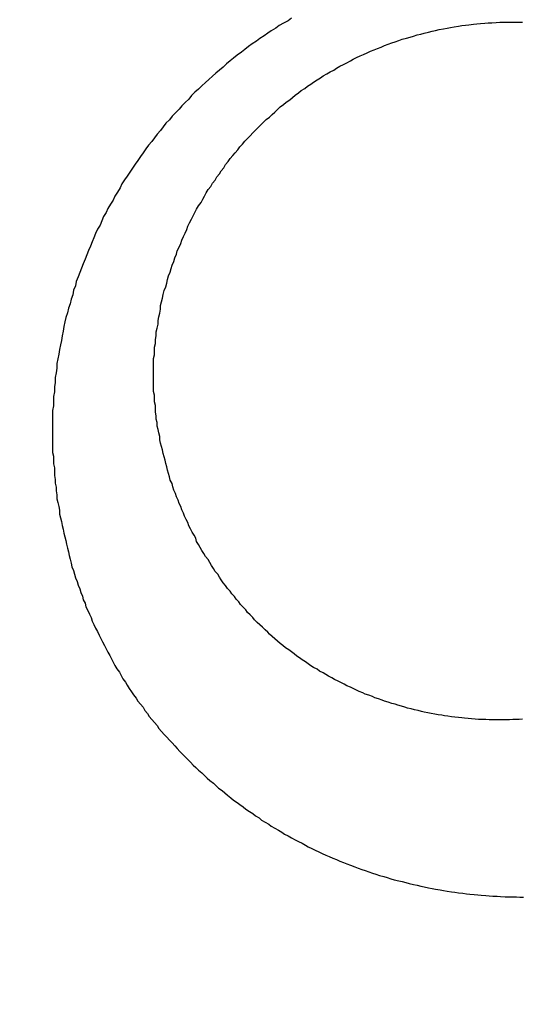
# Model space of a CAD drawing. Header units: millimetres. Extents: x 11979 to 23691, y 12825 to 41978.
# Tile 604 of 656: x 21621.75 to 21622.322, y 40483.161 to 40484.282. Entities that reach past the tile are written whole.
import ezdxf

# ---------------------------------------------------------------- set-up
doc = ezdxf.new("R2010")
doc.units = ezdxf.units.MM
for name, color, linetype in [('- niebieska cienka - izolacja', 120, 'Continuous'), ('-WYMIAR', 8, 'Continuous'), ('PROJEKTOWANE', 5, 'Continuous')]:
    doc.layers.add(name, color=color, linetype=linetype)
doc.styles.get("Standard").update_dxf_attribs({"font": 'arial.ttf'})
doc.dimstyles.new('CZA-KROPKA-50', dxfattribs={"dimtxt": 12, "dimasz": 1, "dimexe": 2, "dimexo": 25, "dimgap": 4, "dimtad": 1, "dimdec": 1, "dimrnd": 0.5, "dimzin": 9, "dimdsep": 46, "dimtxsty": 'Standard', "dimblk": 'CZA-KROPKA', "dimblk1": 'CZA-KROPKA', "dimblk2": 'CZA-KROPKA', "dimsah": 1, "dimcen": -20, "dimse1": 1, "dimse2": 1, "dimclrd": 8, "dimclre": 8, "dimclrt": 9, "dimadec": 0, "dimazin": 0, "dimtfac": 1, "dimtdec": 1, "dimtmove": 1, "dimatfit": 3, "dimldrblk": 'CZA-KROPKA', "dimfxl": 1, "dimtolj": 1, "dimtzin": 9, "dimarcsym": 0})

# ---------------------------------------------------------------- blocks, each defined once
blk = doc.blocks.new('CZA-KROPKA')
at = {"layer": '-WYMIAR', "linetype": 'ByBlock'}
for p, q in [((0, 10), (0, -10)), ((5, 0), (-5, 0))]:
    blk.add_line(p, q, dxfattribs=at)
at = {"layer": '-WYMIAR', "linetype": 'ByBlock', "const_width": 2.5}
blk.add_lwpolyline([(-1.25, 0, 1), (1.25, 0, 1)], format="xyb", close=True, dxfattribs=at)
blk = doc.blocks.new('*D1572')
at = {"layer": '-WYMIAR', "color": 8, "lineweight": -2}
blk.add_line((19929.2678, 40021.6846), (22203.2678, 40021.6846), dxfattribs=at)
at = {"layer": 'Defpoints', "color": 0}
for p in [(19928.2678, 40529.3414), (22204.2678, 40500.3414), (22204.2678, 40021.6846)]:
    blk.add_point(p, dxfattribs=at)
at = {"layer": '-WYMIAR', "color": 8, "lineweight": -2, "rotation": 180}
blk.add_blockref('CZA-KROPKA', (19928.2678, 40021.6846), dxfattribs=at)
at = {"layer": '-WYMIAR', "color": 8, "lineweight": -2}
blk.add_blockref('CZA-KROPKA', (22204.2678, 40021.6846), dxfattribs=at)
at = {"layer": '-WYMIAR', "color": 9, "insert": (21066.2678, 40031.8115), "char_height": 12, "attachment_point": 5}
blk.add_mtext('\\A1;2276', dxfattribs=at)
blk = doc.blocks.new('Pisuar NOVA PRO ze zintegrowanym ceramicznym sitkiem')
for points in [[(-0.020957, -0.190577, 0), (-0.020997, -0.190605, 0), (-0.021047, -0.190632, 0), (-0.021097, -0.19066, 0), (-0.021137, -0.190689, 0), (-0.021187, -0.190718, 0), (-0.021227, -0.190747, 0), (-0.021267, -0.190777, 0), (-0.021317, -0.190807, 0), (-0.021357, -0.190837, 0), (-0.021407, -0.190868, 0), (-0.021447, -0.1909, 0), (-0.021487, -0.190932, 0), (-0.021527, -0.190964, 0), (-0.021577, -0.190997, 0), (-0.021617, -0.19103, 0), (-0.021657, -0.191063, 0), (-0.021697, -0.191097, 0), (-0.021737, -0.191132, 0), (-0.021777, -0.191166, 0), (-0.021817, -0.191201, 0), (-0.021857, -0.191237, 0), (-0.021897, -0.191273, 0), (-0.021937, -0.191309, 0), (-0.021977, -0.191346, 0), (-0.022017, -0.191383, 0), (-0.022057, -0.19142, 0), (-0.022097, -0.191458, 0), (-0.022127, -0.191496, 0), (-0.022167, -0.191534, 0), (-0.022207, -0.191573, 0), (-0.022237, -0.191612, 0), (-0.022277, -0.191652, 0), (-0.022317, -0.191692, 0), (-0.022347, -0.191732, 0), (-0.022387, -0.191772, 0), (-0.022417, -0.191813, 0), (-0.022447, -0.191854, 0), (-0.022487, -0.191896, 0), (-0.022517, -0.191938, 0), (-0.022547, -0.19198, 0), (-0.022587, -0.192022, 0), (-0.022617, -0.192065, 0), (-0.022647, -0.192108, 0), (-0.022677, -0.192151, 0), (-0.022707, -0.192195, 0), (-0.022737, -0.192239, 0), (-0.022767, -0.192283, 0), (-0.022797, -0.192328, 0), (-0.022827, -0.192373, 0), (-0.022857, -0.192418, 0), (-0.022887, -0.192463, 0), (-0.022907, -0.192509, 0), (-0.022937, -0.192555, 0), (-0.022967, -0.192601, 0), (-0.022987, -0.192647, 0), (-0.023017, -0.192694, 0), (-0.023047, -0.192741, 0), (-0.023067, -0.192788, 0), (-0.023097, -0.192835, 0), (-0.023117, -0.192883, 0), (-0.023137, -0.192931, 0), (-0.023167, -0.192979, 0), (-0.023187, -0.193027, 0), (-0.023207, -0.193076, 0), (-0.023227, -0.193124, 0), (-0.023247, -0.193173, 0), (-0.023267, -0.193222, 0), (-0.023287, -0.193272, 0), (-0.023307, -0.193321, 0), (-0.023327, -0.193371, 0), (-0.023347, -0.193421, 0), (-0.023367, -0.193471, 0), (-0.023387, -0.193522, 0), (-0.023407, -0.193572, 0), (-0.023417, -0.193623, 0), (-0.023437, -0.193674, 0), (-0.023447, -0.193725, 0), (-0.023467, -0.193776, 0), (-0.023477, -0.193827, 0), (-0.023497, -0.193879, 0), (-0.023507, -0.193931, 0), (-0.023527, -0.193982, 0), (-0.023537, -0.194034, 0), (-0.023547, -0.194087, 0), (-0.023557, -0.194139, 0), (-0.023567, -0.194191, 0), (-0.023577, -0.194244, 0), (-0.023587, -0.194296, 0), (-0.023597, -0.194349, 0), (-0.023607, -0.194402, 0), (-0.023617, -0.194455, 0), (-0.023627, -0.194508, 0), (-0.023627, -0.194561, 0), (-0.023637, -0.194615, 0), (-0.023647, -0.194668, 0), (-0.023647, -0.194722, 0), (-0.023657, -0.194775, 0), (-0.023657, -0.194829, 0), (-0.023667, -0.194882, 0), (-0.023667, -0.194936, 0), (-0.023667, -0.19499, 0), (-0.023677, -0.195044, 0), (-0.023677, -0.195098, 0), (-0.023677, -0.195151, 0), (-0.023677, -0.195205, 0), (-0.023677, -0.195259, 0), (-0.023677, -0.195313, 0), (-0.023677, -0.195367, 0), (-0.023677, -0.195421, 0), (-0.023677, -0.195475, 0)], [(-0.022527, -0.19467, 0), (-0.022527, -0.194626, 0), (-0.022527, -0.194583, 0), (-0.022527, -0.194539, 0), (-0.022527, -0.194495, 0), (-0.022527, -0.194452, 0), (-0.022517, -0.194408, 0), (-0.022517, -0.194364, 0), (-0.022517, -0.194321, 0), (-0.022507, -0.194278, 0), (-0.022507, -0.194234, 0), (-0.022497, -0.194191, 0), (-0.022497, -0.194148, 0), (-0.022487, -0.194104, 0), (-0.022477, -0.194061, 0), (-0.022477, -0.194018, 0), (-0.022467, -0.193975, 0), (-0.022457, -0.193933, 0), (-0.022447, -0.19389, 0), (-0.022447, -0.193847, 0), (-0.022437, -0.193805, 0), (-0.022427, -0.193762, 0), (-0.022417, -0.19372, 0), (-0.022407, -0.193678, 0), (-0.022387, -0.193636, 0), (-0.022377, -0.193594, 0), (-0.022367, -0.193552, 0), (-0.022357, -0.19351, 0), (-0.022337, -0.193469, 0), (-0.022327, -0.193427, 0), (-0.022317, -0.193386, 0), (-0.022297, -0.193345, 0), (-0.022287, -0.193304, 0), (-0.022267, -0.193263, 0), (-0.022257, -0.193223, 0), (-0.022237, -0.193182, 0), (-0.022217, -0.193142, 0), (-0.022207, -0.193102, 0), (-0.022187, -0.193062, 0), (-0.022167, -0.193023, 0), (-0.022147, -0.192983, 0), (-0.022137, -0.192944, 0), (-0.022117, -0.192905, 0), (-0.022097, -0.192866, 0), (-0.022077, -0.192828, 0), (-0.022057, -0.192789, 0), (-0.022037, -0.192751, 0), (-0.022017, -0.192713, 0), (-0.021987, -0.192676, 0), (-0.021967, -0.192638, 0), (-0.021947, -0.192601, 0), (-0.021927, -0.192564, 0), (-0.021907, -0.192527, 0), (-0.021877, -0.192491, 0), (-0.021857, -0.192455, 0), (-0.021827, -0.192419, 0), (-0.021807, -0.192383, 0), (-0.021777, -0.192348, 0), (-0.021757, -0.192313, 0), (-0.021727, -0.192278, 0), (-0.021707, -0.192243, 0), (-0.021677, -0.192209, 0), (-0.021657, -0.192175, 0), (-0.021627, -0.192141, 0), (-0.021597, -0.192108, 0), (-0.021567, -0.192075, 0), (-0.021547, -0.192042, 0), (-0.021517, -0.19201, 0), (-0.021487, -0.191977, 0), (-0.021457, -0.191945, 0), (-0.021427, -0.191914, 0), (-0.021397, -0.191883, 0), (-0.021367, -0.191852, 0), (-0.021337, -0.191821, 0), (-0.021307, -0.191791, 0), (-0.021277, -0.191761, 0), (-0.021247, -0.191731, 0), (-0.021207, -0.191701, 0), (-0.021177, -0.191672, 0), (-0.021147, -0.191644, 0), (-0.021117, -0.191615, 0), (-0.021087, -0.191587, 0), (-0.021047, -0.19156, 0), (-0.021017, -0.191532, 0), (-0.020977, -0.191505, 0), (-0.020947, -0.191479, 0), (-0.020917, -0.191453, 0), (-0.020877, -0.191427, 0), (-0.020847, -0.191401, 0), (-0.020807, -0.191376, 0), (-0.020777, -0.191351, 0), (-0.020737, -0.191327, 0), (-0.020707, -0.191303, 0), (-0.020667, -0.191279, 0), (-0.020627, -0.191256, 0), (-0.020597, -0.191233, 0), (-0.020557, -0.19121, 0), (-0.020517, -0.191188, 0), (-0.020477, -0.191166, 0), (-0.020447, -0.191145, 0), (-0.020407, -0.191124, 0), (-0.020367, -0.191103, 0), (-0.020327, -0.191083, 0), (-0.020287, -0.191063, 0), (-0.020257, -0.191044, 0), (-0.020217, -0.191025, 0), (-0.020177, -0.191006, 0), (-0.020137, -0.190988, 0), (-0.020097, -0.19097, 0), (-0.020057, -0.190953, 0), (-0.020017, -0.190936, 0), (-0.019977, -0.19092, 0), (-0.019937, -0.190904, 0), (-0.019897, -0.190888, 0), (-0.019857, -0.190873, 0), (-0.019817, -0.190858, 0), (-0.019777, -0.190844, 0), (-0.019737, -0.19083, 0), (-0.019697, -0.190816, 0), (-0.019647, -0.190803, 0), (-0.019607, -0.190791, 0), (-0.019567, -0.190779, 0), (-0.019527, -0.190767, 0), (-0.019487, -0.190756, 0), (-0.019447, -0.190745, 0), (-0.019397, -0.190734, 0), (-0.019357, -0.190724, 0), (-0.019317, -0.190715, 0), (-0.019277, -0.190706, 0), (-0.019227, -0.190697, 0), (-0.019187, -0.190689, 0), (-0.019147, -0.190682, 0), (-0.019107, -0.190674, 0), (-0.019057, -0.190668, 0), (-0.019017, -0.190661, 0), (-0.018977, -0.190655, 0), (-0.018937, -0.19065, 0), (-0.018887, -0.190645, 0), (-0.018847, -0.190641, 0), (-0.018807, -0.190637, 0), (-0.018757, -0.190633, 0), (-0.018717, -0.19063, 0), (-0.018677, -0.190627, 0), (-0.018627, -0.190625, 0), (-0.018587, -0.190623, 0), (-0.018547, -0.190622, 0), (-0.018497, -0.190621, 0), (-0.018457, -0.190621, 0), (-0.018417, -0.190621, 0), (-0.018367, -0.190621, 0), (-0.018327, -0.190622, 0)], [(-0.018327, -0.198556, 0), (-0.018367, -0.198559, 0), (-0.018397, -0.198561, 0), (-0.018437, -0.198562, 0), (-0.018477, -0.198564, 0), (-0.018517, -0.198565, 0), (-0.018557, -0.198565, 0), (-0.018597, -0.198565, 0), (-0.018637, -0.198565, 0), (-0.018677, -0.198565, 0), (-0.018707, -0.198564, 0), (-0.018747, -0.198562, 0), (-0.018787, -0.198561, 0), (-0.018827, -0.198559, 0), (-0.018867, -0.198556, 0), (-0.018907, -0.198554, 0), (-0.018947, -0.198551, 0), (-0.018987, -0.198547, 0), (-0.019017, -0.198543, 0), (-0.019057, -0.198539, 0), (-0.019097, -0.198534, 0), (-0.019137, -0.198529, 0), (-0.019177, -0.198524, 0), (-0.019217, -0.198518, 0), (-0.019247, -0.198512, 0), (-0.019287, -0.198506, 0), (-0.019327, -0.198499, 0), (-0.019367, -0.198492, 0), (-0.019407, -0.198484, 0), (-0.019447, -0.198476, 0), (-0.019477, -0.198468, 0), (-0.019517, -0.198459, 0), (-0.019557, -0.19845, 0), (-0.019597, -0.198441, 0), (-0.019637, -0.198431, 0), (-0.019667, -0.198421, 0), (-0.019707, -0.19841, 0), (-0.019747, -0.198399, 0), (-0.019777, -0.198388, 0), (-0.019817, -0.198377, 0), (-0.019857, -0.198365, 0), (-0.019897, -0.198352, 0), (-0.019927, -0.19834, 0), (-0.019967, -0.198326, 0), (-0.020007, -0.198313, 0), (-0.020037, -0.198299, 0), (-0.020077, -0.198285, 0), (-0.020117, -0.198271, 0), (-0.020147, -0.198256, 0), (-0.020187, -0.19824, 0), (-0.020217, -0.198225, 0), (-0.020257, -0.198209, 0), (-0.020287, -0.198193, 0), (-0.020327, -0.198176, 0), (-0.020357, -0.198159, 0), (-0.020397, -0.198141, 0), (-0.020427, -0.198124, 0), (-0.020467, -0.198105, 0), (-0.020497, -0.198087, 0), (-0.020537, -0.198068, 0), (-0.020567, -0.198049, 0), (-0.020597, -0.198029, 0), (-0.020637, -0.19801, 0), (-0.020667, -0.197989, 0), (-0.020707, -0.197969, 0), (-0.020737, -0.197948, 0), (-0.020767, -0.197926, 0), (-0.020797, -0.197905, 0), (-0.020837, -0.197883, 0), (-0.020867, -0.19786, 0), (-0.020897, -0.197838, 0), (-0.020927, -0.197814, 0), (-0.020957, -0.197791, 0), (-0.020987, -0.197767, 0), (-0.021027, -0.197743, 0), (-0.021057, -0.197719, 0), (-0.021087, -0.197694, 0), (-0.021117, -0.197669, 0), (-0.021147, -0.197643, 0), (-0.021177, -0.197617, 0), (-0.021207, -0.197591, 0), (-0.021227, -0.197565, 0), (-0.021257, -0.197538, 0), (-0.021287, -0.197511, 0), (-0.021317, -0.197483, 0), (-0.021347, -0.197455, 0), (-0.021377, -0.197427, 0), (-0.021397, -0.197399, 0), (-0.021427, -0.19737, 0), (-0.021457, -0.197341, 0), (-0.021477, -0.197312, 0), (-0.021507, -0.197282, 0), (-0.021537, -0.197253, 0), (-0.021557, -0.197222, 0), (-0.021587, -0.197192, 0), (-0.021607, -0.197161, 0), (-0.021637, -0.19713, 0), (-0.021657, -0.197099, 0), (-0.021687, -0.197068, 0), (-0.021707, -0.197036, 0), (-0.021737, -0.197004, 0), (-0.021757, -0.196972, 0), (-0.021777, -0.19694, 0), (-0.021797, -0.196907, 0), (-0.021827, -0.196874, 0), (-0.021847, -0.196841, 0), (-0.021867, -0.196807, 0), (-0.021887, -0.196774, 0), (-0.021907, -0.19674, 0), (-0.021937, -0.196706, 0), (-0.021957, -0.196672, 0), (-0.021977, -0.196637, 0), (-0.021997, -0.196603, 0), (-0.022017, -0.196568, 0), (-0.022037, -0.196533, 0), (-0.022047, -0.196498, 0), (-0.022067, -0.196463, 0), (-0.022087, -0.196427, 0), (-0.022107, -0.196391, 0), (-0.022127, -0.196355, 0), (-0.022137, -0.196319, 0), (-0.022157, -0.196283, 0), (-0.022177, -0.196247, 0), (-0.022187, -0.19621, 0), (-0.022207, -0.196173, 0), (-0.022217, -0.196137, 0), (-0.022237, -0.1961, 0), (-0.022247, -0.196063, 0), (-0.022267, -0.196025, 0), (-0.022277, -0.195988, 0), (-0.022297, -0.19595, 0), (-0.022307, -0.195913, 0), (-0.022317, -0.195875, 0), (-0.022337, -0.195837, 0), (-0.022347, -0.195799, 0), (-0.022357, -0.195761, 0), (-0.022367, -0.195723, 0), (-0.022377, -0.195685, 0), (-0.022387, -0.195647, 0), (-0.022397, -0.195608, 0), (-0.022407, -0.19557, 0), (-0.022417, -0.195531, 0), (-0.022427, -0.195492, 0), (-0.022437, -0.195454, 0), (-0.022447, -0.195415, 0), (-0.022457, -0.195376, 0), (-0.022457, -0.195337, 0), (-0.022467, -0.195298, 0), (-0.022477, -0.195259, 0), (-0.022487, -0.19522, 0), (-0.022487, -0.195181, 0), (-0.022497, -0.195142, 0), (-0.022497, -0.195102, 0), (-0.022507, -0.195063, 0), (-0.022507, -0.195024, 0), (-0.022507, -0.194985, 0), (-0.022517, -0.194945, 0), (-0.022517, -0.194906, 0), (-0.022517, -0.194867, 0), (-0.022527, -0.194827, 0), (-0.022527, -0.194788, 0), (-0.022527, -0.194749, 0), (-0.022527, -0.194709, 0), (-0.022527, -0.19467, 0)], [(-0.023677, -0.195475, 0), (-0.023677, -0.195519, 0), (-0.023667, -0.195563, 0), (-0.023667, -0.195607, 0), (-0.023667, -0.195651, 0), (-0.023657, -0.195695, 0), (-0.023657, -0.195739, 0), (-0.023657, -0.195783, 0), (-0.023647, -0.195827, 0), (-0.023647, -0.195871, 0), (-0.023637, -0.195915, 0), (-0.023637, -0.195959, 0), (-0.023627, -0.196003, 0), (-0.023627, -0.196047, 0), (-0.023617, -0.19609, 0), (-0.023607, -0.196134, 0), (-0.023597, -0.196178, 0), (-0.023597, -0.196221, 0), (-0.023587, -0.196265, 0), (-0.023577, -0.196308, 0), (-0.023567, -0.196351, 0), (-0.023557, -0.196394, 0), (-0.023547, -0.196438, 0), (-0.023537, -0.196481, 0), (-0.023527, -0.196524, 0), (-0.023517, -0.196566, 0), (-0.023507, -0.196609, 0), (-0.023497, -0.196652, 0), (-0.023487, -0.196695, 0), (-0.023477, -0.196737, 0), (-0.023467, -0.196779, 0), (-0.023457, -0.196822, 0), (-0.023437, -0.196864, 0), (-0.023427, -0.196906, 0), (-0.023417, -0.196948, 0), (-0.023397, -0.19699, 0), (-0.023387, -0.197031, 0), (-0.023367, -0.197073, 0), (-0.023357, -0.197114, 0), (-0.023337, -0.197155, 0), (-0.023327, -0.197197, 0), (-0.023307, -0.197238, 0), (-0.023297, -0.197278, 0), (-0.023277, -0.197319, 0), (-0.023257, -0.19736, 0), (-0.023237, -0.1974, 0), (-0.023227, -0.19744, 0), (-0.023207, -0.19748, 0), (-0.023187, -0.19752, 0), (-0.023167, -0.19756, 0), (-0.023147, -0.197599, 0), (-0.023127, -0.197639, 0), (-0.023107, -0.197678, 0), (-0.023087, -0.197717, 0), (-0.023067, -0.197756, 0), (-0.023047, -0.197794, 0), (-0.023027, -0.197833, 0), (-0.023007, -0.197871, 0), (-0.022987, -0.197909, 0), (-0.022967, -0.197947, 0), (-0.022947, -0.197985, 0), (-0.022917, -0.198022, 0), (-0.022897, -0.19806, 0), (-0.022877, -0.198097, 0), (-0.022847, -0.198134, 0), (-0.022827, -0.198171, 0), (-0.022807, -0.198207, 0), (-0.022777, -0.198244, 0), (-0.022757, -0.19828, 0), (-0.022727, -0.198316, 0), (-0.022707, -0.198351, 0), (-0.022677, -0.198387, 0), (-0.022647, -0.198422, 0), (-0.022627, -0.198457, 0), (-0.022597, -0.198492, 0), (-0.022577, -0.198527, 0), (-0.022547, -0.198561, 0), (-0.022517, -0.198595, 0), (-0.022487, -0.198629, 0), (-0.022467, -0.198663, 0), (-0.022437, -0.198696, 0), (-0.022407, -0.19873, 0), (-0.022377, -0.198763, 0), (-0.022347, -0.198795, 0), (-0.022317, -0.198828, 0), (-0.022287, -0.19886, 0), (-0.022257, -0.198892, 0), (-0.022227, -0.198924, 0), (-0.022197, -0.198955, 0), (-0.022167, -0.198987, 0), (-0.022137, -0.199018, 0), (-0.022107, -0.199048, 0), (-0.022077, -0.199079, 0), (-0.022047, -0.199109, 0), (-0.022017, -0.199139, 0), (-0.021977, -0.199169, 0), (-0.021947, -0.199198, 0), (-0.021917, -0.199228, 0), (-0.021887, -0.199256, 0), (-0.021847, -0.199285, 0), (-0.021817, -0.199313, 0), (-0.021787, -0.199342, 0), (-0.021747, -0.199369, 0), (-0.021717, -0.199397, 0), (-0.021687, -0.199424, 0), (-0.021647, -0.199451, 0), (-0.021617, -0.199478, 0), (-0.021577, -0.199504, 0), (-0.021547, -0.19953, 0), (-0.021507, -0.199556, 0), (-0.021477, -0.199582, 0), (-0.021437, -0.199607, 0), (-0.021397, -0.199632, 0), (-0.021367, -0.199657, 0), (-0.021327, -0.199681, 0), (-0.021297, -0.199705, 0), (-0.021257, -0.199729, 0), (-0.021217, -0.199752, 0), (-0.021187, -0.199775, 0), (-0.021147, -0.199798, 0), (-0.021107, -0.199821, 0), (-0.021067, -0.199843, 0), (-0.021037, -0.199865, 0), (-0.020997, -0.199887, 0), (-0.020957, -0.199908, 0), (-0.020917, -0.199929, 0), (-0.020877, -0.19995, 0), (-0.020837, -0.19997, 0), (-0.020797, -0.19999, 0), (-0.020767, -0.20001, 0), (-0.020727, -0.200029, 0), (-0.020687, -0.200048, 0), (-0.020647, -0.200067, 0), (-0.020607, -0.200086, 0), (-0.020567, -0.200104, 0), (-0.020527, -0.200121, 0), (-0.020487, -0.200139, 0), (-0.020447, -0.200156, 0), (-0.020407, -0.200173, 0), (-0.020367, -0.200189, 0), (-0.020327, -0.200205, 0), (-0.020287, -0.200221, 0), (-0.020237, -0.200237, 0), (-0.020197, -0.200252, 0), (-0.020157, -0.200267, 0), (-0.020117, -0.200281, 0), (-0.020077, -0.200295, 0), (-0.020037, -0.200309, 0), (-0.019997, -0.200323, 0), (-0.019957, -0.200336, 0), (-0.019907, -0.200348, 0), (-0.019867, -0.200361, 0), (-0.019827, -0.200373, 0), (-0.019787, -0.200385, 0), (-0.019737, -0.200396, 0), (-0.019697, -0.200407, 0), (-0.019657, -0.200418, 0), (-0.019617, -0.200429, 0), (-0.019567, -0.200439, 0), (-0.019527, -0.200448, 0), (-0.019487, -0.200458, 0), (-0.019447, -0.200467, 0), (-0.019397, -0.200476, 0), (-0.019357, -0.200484, 0), (-0.019317, -0.200492, 0), (-0.019267, -0.2005, 0), (-0.019227, -0.200507, 0), (-0.019187, -0.200514, 0), (-0.019137, -0.200521, 0), (-0.019097, -0.200527, 0), (-0.019057, -0.200533, 0), (-0.019007, -0.200539, 0), (-0.018967, -0.200544, 0), (-0.018927, -0.200549, 0), (-0.018877, -0.200554, 0), (-0.018837, -0.200558, 0), (-0.018797, -0.200562, 0), (-0.018747, -0.200565, 0), (-0.018707, -0.200569, 0), (-0.018667, -0.200571, 0), (-0.018617, -0.200574, 0), (-0.018577, -0.200576, 0), (-0.018527, -0.200578, 0), (-0.018487, -0.200579, 0), (-0.018447, -0.20058, 0), (-0.018397, -0.200581, 0), (-0.018357, -0.200582, 0), (-0.018317, -0.200582, 0)]]:
    blk.add_polyline3d(points)

msp = doc.modelspace()

# ---------------------------------------------------------------- hatches: boundary and pattern name
at = {"layer": '- niebieska cienka - izolacja'}
h = msp.add_hatch(dxfattribs=at)
h.set_pattern_fill('ANSI31', color=5, scale=10)
h.set_pattern_definition([(315, (8112.473, 14221.135), (19.7999996, -4e-15), [3.394112, -24.607316]), (315, (8112.473, 14240.935), (19.7999996, -4e-15), [3.394112, -24.607316]), (315, (8126.073, 14214.135), (19.7999996, -4e-15), [3.959798, -24.04163]), (315, (8126.073, 14233.935), (19.7999996, -4e-15), [3.959798, -24.04163]), (0, (8122.273, 14219.935), (0, 19.8), [0.2, -19.6]), (90, (8122.473, 14219.935), (-19.8, 1e-15), [0.2, -19.6]), (0, (8122.473, 14220.135), (0, 19.8), [0.2, -19.6]), (0, (8122.673, 14220.135), (0, 19.8), [0.2, -19.6]), (0, (8122.873, 14220.135), (0, 19.8), [0.2, -19.6]), (0, (8123.073, 14220.135), (0, 19.8), [0.2, -19.6]), (90, (8123.273, 14219.935), (-19.8, 1e-15), [0.2, -19.6]), (0, (8123.273, 14219.935), (0, 19.8), [0.2, -19.6]), (90, (8123.473, 14219.735), (-19.8, 1e-15), [0.2, -19.6]), (0, (8123.473, 14219.735), (0, 19.8), [0.2, -19.6]), (90, (8123.673, 14219.535), (-19.8, 1e-15), [0.2, -19.6]), (90, (8123.673, 14219.335), (-19.8, 1e-15), [0.2, -19.6]), (90, (8123.673, 14219.135), (-19.8, 1e-15), [0.2, -19.6]), (90, (8123.673, 14218.935), (-19.8, 1e-15), [0.2, -19.6]), (0, (8123.473, 14218.935), (0, 19.8), [0.2, -19.6]), (90, (8123.473, 14218.735), (-19.8, 1e-15), [0.2, -19.6]), (0, (8123.273, 14218.735), (0, 19.8), [0.2, -19.6]), (90, (8123.273, 14218.535), (-19.8, 1e-15), [0.2, -19.6]), (0, (8123.073, 14218.535), (0, 19.8), [0.2, -19.6]), (0, (8122.873, 14218.535), (0, 19.8), [0.2, -19.6]), (0, (8122.673, 14218.535), (0, 19.8), [0.2, -19.6]), (0, (8122.473, 14218.535), (0, 19.8), [0.2, -19.6]), (90, (8122.473, 14218.535), (-19.8, 1e-15), [0.2, -19.6]), (0, (8122.273, 14218.735), (0, 19.8), [0.2, -19.6]), (90, (8122.273, 14218.735), (-19.8, 1e-15), [0.2, -19.6]), (0, (8122.073, 14218.935), (0, 19.8), [0.2, -19.6]), (90, (8122.073, 14218.935), (-19.8, 1e-15), [0.2, -19.6]), (90, (8122.073, 14219.135), (-19.8, 1e-15), [0.2, -19.6]), (90, (8122.073, 14219.335), (-19.8, 1e-15), [0.2, -19.6]), (90, (8122.073, 14219.535), (-19.8, 1e-15), [0.2, -19.6]), (0, (8122.073, 14219.735), (0, 19.8), [0.2, -19.6]), (90, (8122.273, 14219.735), (-19.8, 1e-15), [0.2, -19.6]), (90, (8119.273, 14202.735), (-19.8, 1e-15), [0.2, -19.6]), (0, (8119.073, 14202.735), (0, 19.8), [0.2, -19.6]), (90, (8119.073, 14202.535), (-19.8, 1e-15), [0.2, -19.6]), (90, (8119.073, 14202.335), (-19.8, 1e-15), [0.2, -19.6]), (90, (8119.073, 14202.135), (-19.8, 1e-15), [0.2, -19.6]), (90, (8119.073, 14201.935), (-19.8, 1e-15), [0.2, -19.6]), (0, (8119.073, 14201.935), (0, 19.8), [0.2, -19.6]), (90, (8119.273, 14201.735), (-19.8, 1e-15), [0.2, -19.6]), (0, (8119.273, 14201.735), (0, 19.8), [0.2, -19.6]), (90, (8119.473, 14201.535), (-19.8, 1e-15), [0.2, -19.6]), (0, (8119.473, 14201.535), (0, 19.8), [0.2, -19.6]), (90, (8119.673, 14201.335), (-19.8, 1e-15), [0.2, -19.6]), (0, (8119.673, 14201.335), (0, 19.8), [0.2, -19.6]), (0, (8119.873, 14201.335), (0, 19.8), [0.2, -19.6]), (0, (8120.073, 14201.335), (0, 19.8), [0.2, -19.6]), (0, (8120.273, 14201.335), (0, 19.8), [0.2, -19.6]), (90, (8120.473, 14201.335), (-19.8, 1e-15), [0.2, -19.6]), (0, (8120.473, 14201.535), (0, 19.8), [0.2, -19.6]), (90, (8120.673, 14201.535), (-19.8, 1e-15), [0.2, -19.6]), (0, (8120.673, 14201.735), (0, 19.8), [0.2, -19.6]), (90, (8120.873, 14201.735), (-19.8, 1e-15), [0.2, -19.6]), (0, (8120.873, 14201.935), (0, 19.8), [0.2, -19.6]), (90, (8121.073, 14201.935), (-19.8, 1e-15), [0.2, -19.6]), (90, (8121.073, 14202.135), (-19.8, 1e-15), [0.2, -19.6]), (90, (8121.073, 14202.335), (-19.8, 1e-15), [0.2, -19.6]), (90, (8121.073, 14202.535), (-19.8, 1e-15), [0.2, -19.6]), (0, (8120.873, 14202.735), (0, 19.8), [0.2, -19.6]), (90, (8120.873, 14202.735), (-19.8, 1e-15), [0.2, -19.6]), (0, (8120.673, 14202.935), (0, 19.8), [0.2, -19.6]), (90, (8120.673, 14202.935), (-19.8, 1e-15), [0.2, -19.6]), (0, (8120.473, 14203.135), (0, 19.8), [0.2, -19.6]), (90, (8120.473, 14203.135), (-19.8, 1e-15), [0.2, -19.6]), (0, (8120.273, 14203.335), (0, 19.8), [0.2, -19.6]), (0, (8120.073, 14203.335), (0, 19.8), [0.2, -19.6]), (0, (8119.873, 14203.335), (0, 19.8), [0.2, -19.6]), (0, (8119.673, 14203.335), (0, 19.8), [0.2, -19.6]), (90, (8119.673, 14203.135), (-19.8, 1e-15), [0.2, -19.6]), (0, (8119.473, 14203.135), (0, 19.8), [0.2, -19.6]), (90, (8119.473, 14202.935), (-19.8, 1e-15), [0.2, -19.6]), (0, (8119.273, 14202.935), (0, 19.8), [0.2, -19.6]), (90, (8122.273, 14203.335), (-19.8, 1e-15), [0.2, -19.6]), (0, (8122.273, 14203.535), (0, 19.8), [0.2, -19.6]), (90, (8122.473, 14203.535), (-19.8, 1e-15), [0.2, -19.6]), (0, (8122.473, 14203.735), (0, 19.8), [0.2, -19.6]), (0, (8122.673, 14203.735), (0, 19.8), [0.2, -19.6]), (0, (8122.873, 14203.735), (0, 19.8), [0.2, -19.6]), (0, (8123.073, 14203.735), (0, 19.8), [0.2, -19.6]), (0, (8123.273, 14203.735), (0, 19.8), [0.2, -19.6]), (0, (8123.473, 14203.735), (0, 19.8), [0.2, -19.6]), (90, (8123.673, 14203.535), (-19.8, 1e-15), [0.2, -19.6]), (0, (8123.673, 14203.535), (0, 19.8), [0.2, -19.6]), (90, (8123.873, 14203.335), (-19.8, 1e-15), [0.2, -19.6]), (0, (8123.873, 14203.335), (0, 19.8), [0.2, -19.6]), (90, (8124.073, 14203.135), (-19.8, 1e-15), [0.2, -19.6]), (0, (8124.073, 14203.135), (0, 19.8), [0.2, -19.6]), (90, (8124.273, 14202.935), (-19.8, 1e-15), [0.2, -19.6]), (90, (8124.273, 14202.735), (-19.8, 1e-15), [0.2, -19.6]), (90, (8124.273, 14202.535), (-19.8, 1e-15), [0.2, -19.6]), (90, (8124.273, 14202.335), (-19.8, 1e-15), [0.2, -19.6]), (90, (8124.273, 14202.135), (-19.8, 1e-15), [0.2, -19.6]), (90, (8124.273, 14201.935), (-19.8, 1e-15), [0.2, -19.6]), (0, (8124.073, 14201.935), (0, 19.8), [0.2, -19.6]), (90, (8124.073, 14201.735), (-19.8, 1e-15), [0.2, -19.6]), (0, (8123.873, 14201.735), (0, 19.8), [0.2, -19.6]), (90, (8123.873, 14201.535), (-19.8, 1e-15), [0.2, -19.6]), (0, (8123.673, 14201.535), (0, 19.8), [0.2, -19.6]), (90, (8123.673, 14201.335), (-19.8, 1e-15), [0.2, -19.6]), (0, (8123.473, 14201.335), (0, 19.8), [0.2, -19.6]), (0, (8123.273, 14201.335), (0, 19.8), [0.2, -19.6]), (0, (8123.073, 14201.335), (0, 19.8), [0.2, -19.6]), (0, (8122.873, 14201.335), (0, 19.8), [0.2, -19.6]), (0, (8122.673, 14201.335), (0, 19.8), [0.2, -19.6]), (0, (8122.473, 14201.335), (0, 19.8), [0.2, -19.6]), (90, (8122.473, 14201.335), (-19.8, 1e-15), [0.2, -19.6]), (0, (8122.273, 14201.535), (0, 19.8), [0.2, -19.6]), (90, (8122.273, 14201.535), (-19.8, 1e-15), [0.2, -19.6]), (0, (8122.073, 14201.735), (0, 19.8), [0.2, -19.6]), (90, (8122.073, 14201.735), (-19.8, 1e-15), [0.2, -19.6]), (0, (8121.873, 14201.935), (0, 19.8), [0.2, -19.6]), (90, (8121.873, 14201.935), (-19.8, 1e-15), [0.2, -19.6]), (90, (8121.873, 14202.135), (-19.8, 1e-15), [0.2, -19.6]), (90, (8121.873, 14202.335), (-19.8, 1e-15), [0.2, -19.6]), (90, (8121.873, 14202.535), (-19.8, 1e-15), [0.2, -19.6]), (90, (8121.873, 14202.735), (-19.8, 1e-15), [0.2, -19.6]), (90, (8121.873, 14202.935), (-19.8, 1e-15), [0.2, -19.6]), (0, (8121.873, 14203.135), (0, 19.8), [0.2, -19.6]), (90, (8122.073, 14203.135), (-19.8, 1e-15), [0.2, -19.6]), (0, (8122.073, 14203.335), (0, 19.8), [0.2, -19.6]), (0, (8114.073, 14217.935), (0, 19.8), [0.2, -19.6]), (90, (8114.273, 14217.935), (-19.8, 1e-15), [0.2, -19.6]), (0, (8114.273, 14218.135), (0, 19.8), [0.2, -19.6]), (0, (8114.473, 14218.135), (0, 19.8), [0.2, -19.6]), (0, (8114.673, 14218.135), (0, 19.8), [0.2, -19.6]), (0, (8114.873, 14218.135), (0, 19.8), [0.2, -19.6]), (90, (8115.073, 14217.935), (-19.8, 1e-15), [0.2, -19.6]), (0, (8115.073, 14217.935), (0, 19.8), [0.2, -19.6]), (90, (8115.273, 14217.735), (-19.8, 1e-15), [0.2, -19.6]), (0, (8115.273, 14217.735), (0, 19.8), [0.2, -19.6]), (90, (8115.473, 14217.535), (-19.8, 1e-15), [0.2, -19.6]), (90, (8115.473, 14217.335), (-19.8, 1e-15), [0.2, -19.6]), (90, (8115.473, 14217.135), (-19.8, 1e-15), [0.2, -19.6]), (90, (8115.473, 14216.935), (-19.8, 1e-15), [0.2, -19.6]), (0, (8115.273, 14216.935), (0, 19.8), [0.2, -19.6]), (90, (8115.273, 14216.735), (-19.8, 1e-15), [0.2, -19.6]), (0, (8115.073, 14216.735), (0, 19.8), [0.2, -19.6]), (90, (8115.073, 14216.535), (-19.8, 1e-15), [0.2, -19.6]), (0, (8114.873, 14216.535), (0, 19.8), [0.2, -19.6]), (0, (8114.673, 14216.535), (0, 19.8), [0.2, -19.6]), (0, (8114.473, 14216.535), (0, 19.8), [0.2, -19.6]), (0, (8114.273, 14216.535), (0, 19.8), [0.2, -19.6]), (90, (8114.273, 14216.535), (-19.8, 1e-15), [0.2, -19.6]), (0, (8114.073, 14216.735), (0, 19.8), [0.2, -19.6]), (90, (8114.073, 14216.735), (-19.8, 1e-15), [0.2, -19.6]), (0, (8113.873, 14216.935), (0, 19.8), [0.2, -19.6]), (90, (8113.873, 14216.935), (-19.8, 1e-15), [0.2, -19.6]), (90, (8113.873, 14217.135), (-19.8, 1e-15), [0.2, -19.6]), (90, (8113.873, 14217.335), (-19.8, 1e-15), [0.2, -19.6]), (90, (8113.873, 14217.535), (-19.8, 1e-15), [0.2, -19.6]), (0, (8113.873, 14217.735), (0, 19.8), [0.2, -19.6]), (90, (8114.073, 14217.735), (-19.8, 1e-15), [0.2, -19.6]), (90, (8111.073, 14216.735), (-19.8, 1e-15), [0.2, -19.6]), (0, (8111.073, 14216.935), (0, 19.8), [0.2, -19.6]), (90, (8111.273, 14216.935), (-19.8, 1e-15), [0.2, -19.6]), (0, (8111.273, 14217.135), (0, 19.8), [0.2, -19.6]), (0, (8111.473, 14217.135), (0, 19.8), [0.2, -19.6]), (0, (8111.673, 14217.135), (0, 19.8), [0.2, -19.6]), (0, (8111.873, 14217.135), (0, 19.8), [0.2, -19.6]), (0, (8112.073, 14217.135), (0, 19.8), [0.2, -19.6]), (0, (8112.273, 14217.135), (0, 19.8), [0.2, -19.6]), (90, (8112.473, 14216.935), (-19.8, 1e-15), [0.2, -19.6]), (0, (8112.473, 14216.935), (0, 19.8), [0.2, -19.6]), (90, (8112.673, 14216.735), (-19.8, 1e-15), [0.2, -19.6]), (0, (8112.673, 14216.735), (0, 19.8), [0.2, -19.6]), (90, (8112.873, 14216.535), (-19.8, 1e-15), [0.2, -19.6]), (0, (8112.873, 14216.535), (0, 19.8), [0.2, -19.6]), (90, (8113.073, 14216.335), (-19.8, 1e-15), [0.2, -19.6]), (90, (8113.073, 14216.135), (-19.8, 1e-15), [0.2, -19.6]), (90, (8113.073, 14215.935), (-19.8, 1e-15), [0.2, -19.6]), (90, (8113.073, 14215.735), (-19.8, 1e-15), [0.2, -19.6]), (90, (8113.073, 14215.535), (-19.8, 1e-15), [0.2, -19.6]), (90, (8113.073, 14215.335), (-19.8, 1e-15), [0.2, -19.6]), (0, (8112.873, 14215.335), (0, 19.8), [0.2, -19.6]), (90, (8112.873, 14215.135), (-19.8, 1e-15), [0.2, -19.6]), (0, (8112.673, 14215.135), (0, 19.8), [0.2, -19.6]), (90, (8112.673, 14214.935), (-19.8, 1e-15), [0.2, -19.6]), (0, (8112.473, 14214.935), (0, 19.8), [0.2, -19.6]), (90, (8112.473, 14214.735), (-19.8, 1e-15), [0.2, -19.6]), (0, (8112.273, 14214.735), (0, 19.8), [0.2, -19.6]), (0, (8112.073, 14214.735), (0, 19.8), [0.2, -19.6]), (0, (8111.873, 14214.735), (0, 19.8), [0.2, -19.6]), (0, (8111.673, 14214.735), (0, 19.8), [0.2, -19.6]), (0, (8111.473, 14214.735), (0, 19.8), [0.2, -19.6]), (0, (8111.273, 14214.735), (0, 19.8), [0.2, -19.6]), (90, (8111.273, 14214.735), (-19.8, 1e-15), [0.2, -19.6]), (0, (8111.073, 14214.935), (0, 19.8), [0.2, -19.6]), (90, (8111.073, 14214.935), (-19.8, 1e-15), [0.2, -19.6]), (0, (8110.873, 14215.135), (0, 19.8), [0.2, -19.6]), (90, (8110.873, 14215.135), (-19.8, 1e-15), [0.2, -19.6]), (0, (8110.673, 14215.335), (0, 19.8), [0.2, -19.6]), (90, (8110.673, 14215.335), (-19.8, 1e-15), [0.2, -19.6]), (90, (8110.673, 14215.535), (-19.8, 1e-15), [0.2, -19.6]), (90, (8110.673, 14215.735), (-19.8, 1e-15), [0.2, -19.6]), (90, (8110.673, 14215.935), (-19.8, 1e-15), [0.2, -19.6]), (90, (8110.673, 14216.135), (-19.8, 1e-15), [0.2, -19.6]), (90, (8110.673, 14216.335), (-19.8, 1e-15), [0.2, -19.6]), (0, (8110.673, 14216.535), (0, 19.8), [0.2, -19.6]), (90, (8110.873, 14216.535), (-19.8, 1e-15), [0.2, -19.6]), (0, (8110.873, 14216.735), (0, 19.8), [0.2, -19.6]), (90, (8113.273, 14214.335), (-19.8, 1e-15), [0.2, -19.6]), (0, (8113.073, 14214.335), (0, 19.8), [0.2, -19.6]), (90, (8113.073, 14214.135), (-19.8, 1e-15), [0.2, -19.6]), (90, (8113.073, 14213.935), (-19.8, 1e-15), [0.2, -19.6]), (90, (8113.073, 14213.735), (-19.8, 1e-15), [0.2, -19.6]), (90, (8113.073, 14213.535), (-19.8, 1e-15), [0.2, -19.6]), (0, (8113.073, 14213.535), (0, 19.8), [0.2, -19.6]), (90, (8113.273, 14213.335), (-19.8, 1e-15), [0.2, -19.6]), (0, (8113.273, 14213.335), (0, 19.8), [0.2, -19.6]), (90, (8113.473, 14213.135), (-19.8, 1e-15), [0.2, -19.6]), (0, (8113.473, 14213.135), (0, 19.8), [0.2, -19.6]), (90, (8113.673, 14212.935), (-19.8, 1e-15), [0.2, -19.6]), (0, (8113.673, 14212.935), (0, 19.8), [0.2, -19.6]), (0, (8113.873, 14212.935), (0, 19.8), [0.2, -19.6]), (0, (8114.073, 14212.935), (0, 19.8), [0.2, -19.6]), (0, (8114.273, 14212.935), (0, 19.8), [0.2, -19.6]), (90, (8114.473, 14212.935), (-19.8, 1e-15), [0.2, -19.6]), (0, (8114.473, 14213.135), (0, 19.8), [0.2, -19.6]), (90, (8114.673, 14213.135), (-19.8, 1e-15), [0.2, -19.6]), (0, (8114.673, 14213.335), (0, 19.8), [0.2, -19.6]), (90, (8114.873, 14213.335), (-19.8, 1e-15), [0.2, -19.6]), (0, (8114.873, 14213.535), (0, 19.8), [0.2, -19.6]), (90, (8115.073, 14213.535), (-19.8, 1e-15), [0.2, -19.6]), (90, (8115.073, 14213.735), (-19.8, 1e-15), [0.2, -19.6]), (90, (8115.073, 14213.935), (-19.8, 1e-15), [0.2, -19.6]), (90, (8115.073, 14214.135), (-19.8, 1e-15), [0.2, -19.6]), (0, (8114.873, 14214.335), (0, 19.8), [0.2, -19.6]), (90, (8114.873, 14214.335), (-19.8, 1e-15), [0.2, -19.6]), (0, (8114.673, 14214.535), (0, 19.8), [0.2, -19.6]), (90, (8114.673, 14214.535), (-19.8, 1e-15), [0.2, -19.6]), (0, (8114.473, 14214.735), (0, 19.8), [0.2, -19.6]), (90, (8114.473, 14214.735), (-19.8, 1e-15), [0.2, -19.6]), (0, (8114.273, 14214.935), (0, 19.8), [0.2, -19.6]), (0, (8114.073, 14214.935), (0, 19.8), [0.2, -19.6]), (0, (8113.873, 14214.935), (0, 19.8), [0.2, -19.6]), (0, (8113.673, 14214.935), (0, 19.8), [0.2, -19.6]), (90, (8113.673, 14214.735), (-19.8, 1e-15), [0.2, -19.6]), (0, (8113.473, 14214.735), (0, 19.8), [0.2, -19.6]), (90, (8113.473, 14214.535), (-19.8, 1e-15), [0.2, -19.6]), (0, (8113.273, 14214.535), (0, 19.8), [0.2, -19.6]), (315, (8123.673, 14206.535), (19.7999996, -4e-15), [4.24264, -23.758788]), (315, (8123.673, 14226.335), (19.7999996, -4e-15), [4.24264, -23.758788]), (315, (8119.673, 14204.135), (19.7999996, -4e-15), [3.959798, -24.04163]), (315, (8119.673, 14223.935), (19.7999996, -4e-15), [3.959798, -24.04163]), (315, (8116.073, 14210.935), (19.7999996, -4e-15), [4.24264, -23.758788]), (315, (8116.073, 14230.735), (19.7999996, -4e-15), [4.24264, -23.758788]), (315, (8113.473, 14216.735), (19.7999996, -4e-15), [3.676956, -24.324474]), (315, (8113.473, 14236.535), (19.7999996, -4e-15), [3.676956, -24.324474]), (315, (8120.273, 14212.535), (19.7999996, -4e-15), [4.24264, -23.758788]), (315, (8120.273, 14232.335), (19.7999996, -4e-15), [4.24264, -23.758788]), (315, (8118.273, 14218.335), (19.7999996, -4e-15), [3.676956, -24.324474]), (315, (8118.273, 14238.135), (19.7999996, -4e-15), [3.676956, -24.324474]), (315, (8116.473, 14203.935), (19.7999996, -4e-15), [3.676956, -24.324474]), (315, (8116.473, 14223.735), (19.7999996, -4e-15), [3.676956, -24.324474]), (315, (8109.073, 14206.935), (19.7999996, -4e-15), [3.676956, -24.324474]), (315, (8109.073, 14226.735), (19.7999996, -4e-15), [3.676956, -24.324474])])
h.paths.add_polyline_path([(21952.2678, 40503.3414), (21958.2678, 40503.3414), (21958.2678, 40413.3414), (21972.2678, 40413.3414), (21972.2678, 40407.3414), (21932.2678, 40407.3414), (21932.2678, 40413.3414), (21952.2678, 40413.3414)])
h.paths.add_polyline_path([(21840.2678, 40346.3414), (21852.2678, 40346.3414), (21852.2678, 40503.3414), (21840.2678, 40503.3414)])
h.paths.add_polyline_path([(21673.2678, 40403.3414), (21670.6346, 40403.3414), (21670.6346, 40391.3414), (21690.6346, 40391.3414), (21690.6346, 40403.3414), (21685.2678, 40403.3414), (21685.2678, 40457.3914, 0.043228), (21673.2678, 40455.8323)])
h.paths.add_polyline_path([(21782.2678, 40391.3414), (21782.2678, 40400.3414), (21797.2427, 40400.3414), (21797.2427, 40403.3414), (21840.2678, 40403.3414), (21840.2678, 40391.3414)])
h.paths.add_polyline_path([(21673.2678, 40455.8323, -0.043228), (21685.2678, 40457.3914), (21685.2678, 40503.3414), (21673.2678, 40503.3414)])
h.paths.add_polyline_path([(21571.2678, 40391.3414), (21580.6346, 40391.3414), (21580.6346, 40403.3414), (21571.2678, 40403.3414)])
h.paths.add_polyline_path([(21782.2678, 40400.3414), (21797.2427, 40400.3414), (21797.2427, 40403.3414), (21782.2678, 40403.3414)])
h.paths.add_polyline_path([(21978.2678, 40407.3414), (21978.2678, 40413.3414), (21972.2678, 40413.3414), (21972.2678, 40407.3414)])
h.paths.add_polyline_path([(21819.2064, 40363.4703), (21837.2801, 40363.4703), (21837.2801, 40396.2125), (21819.2064, 40396.2125)], flags=24)

# ---------------------------------------------------------------- block references
at = {"layer": 'PROJEKTOWANE', "xscale": 100, "yscale": 100, "zscale": 100, "rotation": 359.9999999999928}
msp.add_blockref('Pisuar NOVA PRO ze zintegrowanym ceramicznym sitkiem', (21624.1549, 40503.3414), dxfattribs=at)

# ---------------------------------------------------------------- dimensions: what is measured, and where the dimension line sits
at = {"layer": '-WYMIAR'}
dim = msp.add_linear_dim(base=(22204.2678, 40021.6846), p1=(19928.2678, 40529.3414), p2=(22204.2678, 40500.3414), dimstyle='CZA-KROPKA-50', override={"dimfxl": 0, "dimfxlon": 1}, dxfattribs=at)
dim.commit()
dim.dimension.update_dxf_attribs({"geometry": '*D1572', "text_midpoint": (21066.2678, 40031.8115)})

doc.saveas('drawing.dxf')
